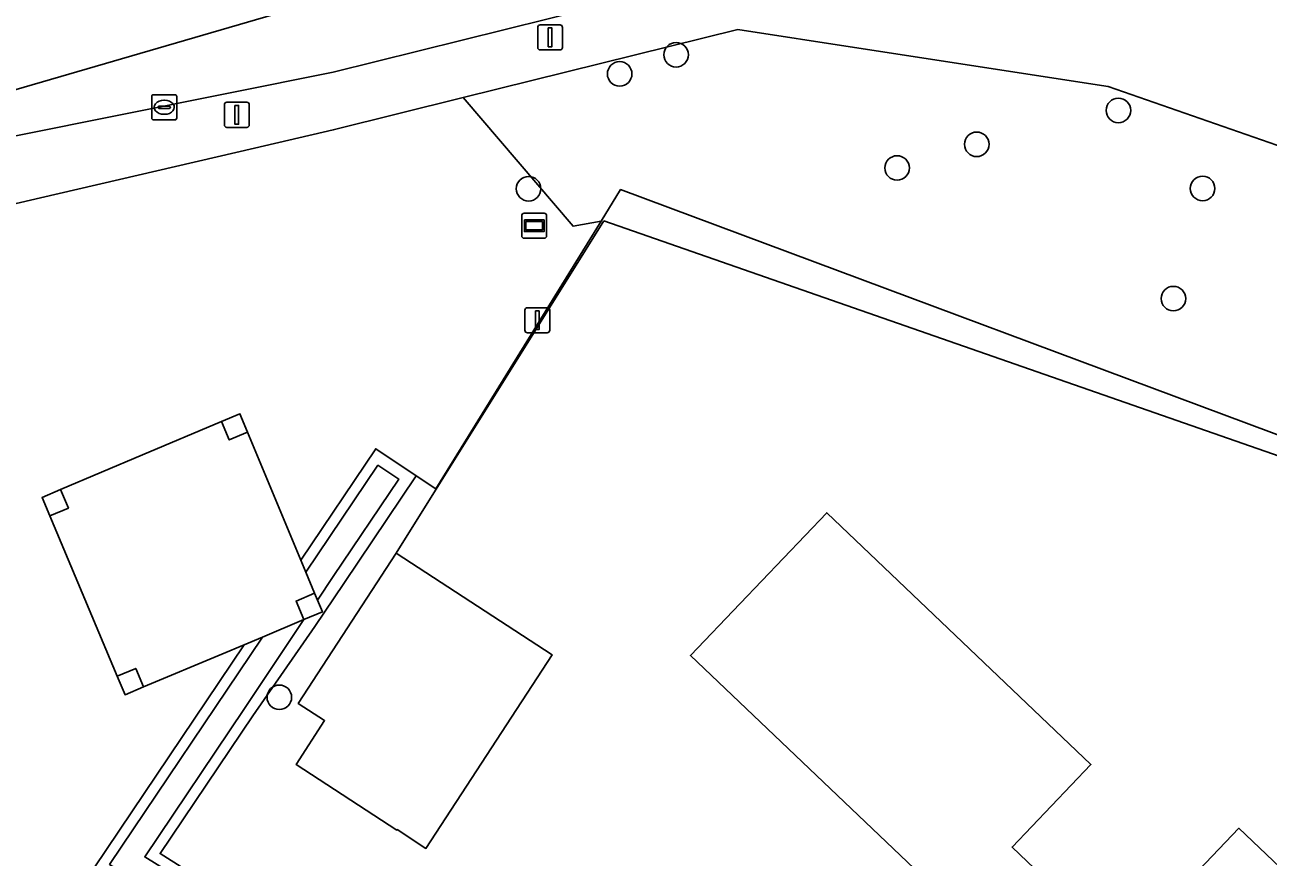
# Model space of a CAD drawing. Extents: x 162879 to 165540, y 384011 to 385181.
# Drawn here: x 164487.71 to 164537.25, y 385021.66 to 385054.85 of the extents above; entities that cross this region are included whole.
import ezdxf

# ---------------------------------------------------------------- set-up
doc = ezdxf.new("R2010")
doc.units = 0
for name, color, linetype in [('IMGEO_Boom', 7, 'Continuous'), ('IMGEO_Erf', 7, 'Continuous'), ('IMGEO_Grasland_overig', 7, 'Continuous'), ('IMGEO_Groenvoorziening', 7, 'Continuous'), ('IMGEO_Hek', 7, 'Continuous'), ('IMGEO_Hoogspanningsmast', 7, 'Continuous'), ('IMGEO_Kolk', 7, 'Continuous'), ('IMGEO_Lichtmast', 7, 'Continuous'), ('IMGEO_Loofbos', 7, 'Continuous'), ('IMGEO_Oever', 7, 'Continuous'), ('IMGEO_Pand', 7, 'Continuous'), ('IMGEO_Rijbaan_regionaal_gesloten', 7, 'Continuous'), ('IMGEO_Verkeersbordpaal', 7, 'Continuous'), ('IMGEO_Verklikker', 7, 'Continuous'), ('IMGEO_Waterloop', 7, 'Continuous')]:
    doc.layers.add(name, color=color, linetype=linetype)

msp = doc.modelspace()

# ---------------------------------------------------------------- linework, layer by layer
at = {"layer": 'IMGEO_Boom'}
for centre in [(164513.661, 385053.654), (164511.411, 385052.893), (164531.286, 385051.436), (164525.641, 385050.084), (164522.468, 385049.141), (164507.781, 385048.313), (164534.64, 385048.323), (164533.479, 385043.932), (164497.849, 385028.035)]:
    msp.add_circle(centre, 0.489, dxfattribs=at)
at = {"layer": 'IMGEO_Erf'}
for points in [[(164556.649, 385010.221), (164569.442, 385023.944), (164571.09, 385026.003), (164511.45, 385048.278), (164510.672, 385047.018), (164504.088, 385036.348), (164503.302, 385036.872), (164500.415, 385032.575), (164499.261, 385030.858), (164496.791, 385027.303), (164493.095, 385021.802), (164494.083, 385021.189), (164500.228, 385017.377), (164501.039, 385016.874), (164516.015, 385007.582), (164536.548, 384994.525), (164536.8, 384994.241), (164536.941, 384993.828), (164536.905, 384993.697), (164537.606, 384993.245), (164538.35, 384994.099), (164550.417, 385007.218), (164552.154, 385005.4)], [(164503.687, 385022.013), (164502.542, 385022.759), (164502.532, 385022.743), (164498.514, 385025.361), (164499.653, 385027.109), (164498.603, 385027.793), (164502.505, 385033.782), (164508.718, 385029.735)]]:
    msp.add_lwpolyline(points, close=True, dxfattribs=at)
msp.add_lwpolyline([(164539.641, 385005.164), (164535.671, 385000.997), (164532.051, 385004.446), (164529.635, 385006.748), (164528.867, 385007.479), (164527.408, 385008.868), (164529.009, 385010.549), (164520.879, 385018.298), (164523.424, 385020.938), (164514.232, 385029.696), (164516.212, 385031.774), (164519.66, 385035.394), (164530.19, 385025.362), (164527.046, 385022.062), (164530.631, 385018.647), (164530.084, 385018.073), (164533.277, 385015.03), (164532.23, 385013.93), (164534.426, 385011.837), (164536.982, 385014.52), (164532.367, 385018.913), (164536.085, 385022.815), (164546.523, 385012.88)], dxfattribs=at)
at = {"layer": 'IMGEO_Grasland_overig'}
msp.add_lwpolyline([(164496.585, 385038.605), (164495.854, 385038.295), (164495.541, 385039.032), (164492.402, 385037.701), (164489.133, 385036.315), (164489.445, 385035.579), (164488.706, 385035.265), (164491.389, 385028.877), (164492.127, 385029.186), (164492.437, 385028.449), (164495.554, 385029.758), (164496.447, 385030.133), (164497.172, 385030.438), (164498.825, 385031.133), (164498.517, 385031.874), (164499.256, 385032.181), (164498.907, 385033.02), (164498.708, 385033.499)], close=True, dxfattribs=at)
at = {"layer": 'IMGEO_Groenvoorziening'}
for points in [[(164578.858, 385053.73), (164576.492, 385062.802), (164574.429, 385062.211), (164573.984, 385064.181), (164575.988, 385064.727), (164575.045, 385068.245), (164574.001, 385072.706), (164573.967, 385072.697), (164568.923, 385071.434), (164547.645, 385065.758), (164521.498, 385058.574), (164511.989, 385055.946), (164500, 385052.962), (164487.353, 385050.424), (164472.741, 385047.491), (164459.287, 385043.823), (164458.052, 385043.486), (164446.975, 385039.966), (164435.781, 385036.198), (164410.359, 385028.217), (164374.033, 385015.61)], [(164474.248, 385044.673), (164488.336, 385047.947), (164496.853, 385049.926), (164500, 385050.658), (164505.179, 385051.946), (164516.123, 385054.667), (164520.937, 385053.922), (164530.872, 385052.385), (164539.133, 385049.521), (164540.765, 385053.879), (164540.569, 385054.091), (164540.282, 385054.289), (164539.935, 385054.545), (164542.158, 385059.545), (164542.383, 385059.649), (164542.689, 385059.746), (164542.934, 385059.767), (164549.908, 385056.893), (164550.106, 385056.966), (164550.324, 385057.092), (164552.288, 385061.284), (164577.774, 385050.857), (164577.954, 385050.923), (164578.825, 385053.121)]]:
    msp.add_lwpolyline(points, dxfattribs=at)
msp.add_lwpolyline([(164539.133, 385049.521), (164530.872, 385052.385), (164520.937, 385053.922), (164516.123, 385054.667), (164505.179, 385051.946), (164509.554, 385046.82), (164510.672, 385047.018), (164511.45, 385048.278), (164571.09, 385026.003), (164571.795, 385026.883), (164571.145, 385027.672), (164570.128, 385028.817), (164569.151, 385030.143), (164568.51, 385031.434), (164567.909, 385032.821), (164567.574, 385034.521), (164567.37, 385036.055), (164567.385, 385037.592), (164564.747, 385038.953)], close=True, dxfattribs=at)
at = {"layer": 'IMGEO_Hek'}
for points in [[(164502.505, 385033.782), (164510.775, 385047.036)], [(164510.775, 385047.036), (164571.09, 385026.003)]]:
    msp.add_lwpolyline(points, dxfattribs=at)
at = {"layer": 'IMGEO_Hoogspanningsmast'}
for points in [[(164496.278, 385039.344), (164495.541, 385039.032), (164495.854, 385038.295), (164496.585, 385038.605)], [(164489.133, 385036.315), (164488.396, 385036.003), (164488.706, 385035.265), (164489.445, 385035.579)], [(164499.367, 385031.912), (164499.256, 385032.181), (164498.517, 385031.874), (164498.825, 385031.133), (164499.563, 385031.442)], [(164491.389, 385028.877), (164491.699, 385028.139), (164492.437, 385028.449), (164492.127, 385029.186)]]:
    msp.add_lwpolyline(points, close=True, dxfattribs=at)
at = {"layer": 'IMGEO_Kolk'}
for p, q in [((164492.762, 385051.134), (164492.762, 385051.986)), ((164492.837, 385052.06), (164493.689, 385052.06)), ((164493.763, 385051.986), (164493.763, 385051.134)), ((164493.021, 385051.554), (164493.021, 385051.566)), ((164493.459, 385051.517), (164493.061, 385051.517)), ((164493.064, 385051.603), (164493.462, 385051.603)), ((164493.25, 385051.84), (164493.275, 385051.84)), ((164493.505, 385051.566), (164493.505, 385051.554)), ((164493.689, 385051.06), (164492.837, 385051.06)), ((164493.273, 385051.28), (164493.248, 385051.28))]:
    msp.add_line(p, q, dxfattribs=at)
for points in [[(164492.762, 385051.134), (164492.762, 385051.986)], [(164492.837, 385052.06), (164493.689, 385052.06)], [(164493.763, 385051.986), (164493.763, 385051.134)], [(164493.689, 385051.06), (164492.837, 385051.06)]]:
    msp.add_lwpolyline(points, dxfattribs=at)
for centre, radius, start, end in [((164492.839, 385051.984), 0.0765, 91.552, 178.448), ((164492.839, 385051.984), 0.0765, 91.552, 178.448), ((164493.687, 385051.984), 0.0765, 1.552, 88.448), ((164493.687, 385051.984), 0.0765, 1.552, 88.448), ((164493.061, 385051.563), 0.0403, 85.8775, 175.7526), ((164493.058, 385051.553), 0.0366, 178.938, 274.7102), ((164493.462, 385051.56), 0.043, 264.8664, 352.4533), ((164493.466, 385051.565), 0.0386, 1.7309, 96.639), ((164492.839, 385051.136), 0.0765, 181.552, 268.448), ((164492.839, 385051.136), 0.0765, 181.552, 268.448), ((164493.687, 385051.136), 0.0765, 271.552, 358.448), ((164493.687, 385051.136), 0.0765, 271.552, 358.448)]:
    msp.add_arc(centre, radius, start, end, dxfattribs=at)
for centre, major_axis, ratio, start_param, end_param in [((164493.249, 385051.56), (-0.387, 0.002), 0.722429, 4.712389, 7.853982), ((164493.274, 385051.56), (-0.39, 0.002), 0.717154, 1.570796, 4.712389)]:
    msp.add_ellipse(centre, major_axis=major_axis, ratio=ratio, start_param=start_param, end_param=end_param, dxfattribs=at)
at = {"layer": 'IMGEO_Lichtmast'}
for p, q in [((164495.658, 385050.861), (164495.658, 385051.661)), ((164495.658, 385051.661), (164495.658, 385050.861)), ((164495.758, 385051.761), (164496.548, 385051.761)), ((164496.548, 385051.761), (164495.758, 385051.761)), ((164496.648, 385051.661), (164496.648, 385050.861)), ((164496.648, 385050.861), (164496.648, 385051.661)), ((164496.548, 385050.761), (164495.758, 385050.761)), ((164495.758, 385050.761), (164496.548, 385050.761)), ((164507.633, 385042.669), (164507.633, 385043.469)), ((164507.633, 385043.469), (164507.633, 385042.669)), ((164507.733, 385043.569), (164508.523, 385043.569)), ((164508.523, 385043.569), (164507.733, 385043.569)), ((164508.623, 385043.469), (164508.623, 385042.669)), ((164508.623, 385042.669), (164508.623, 385043.469)), ((164508.523, 385042.569), (164507.733, 385042.569)), ((164507.733, 385042.569), (164508.523, 385042.569))]:
    msp.add_line(p, q, dxfattribs=at)
for points in [[(164496.078, 385051.636), (164496.228, 385051.636), (164496.228, 385050.886), (164496.078, 385050.886), (164496.078, 385051.636)], [(164508.053, 385043.444), (164508.203, 385043.444), (164508.203, 385042.694), (164508.053, 385042.694), (164508.053, 385043.444)]]:
    msp.add_lwpolyline(points, dxfattribs=at)
for centre, start, end in [((164495.758, 385051.661), 90, 180), ((164495.758, 385051.661), 90, 180), ((164496.548, 385051.661), 0, 90), ((164496.548, 385051.661), 360, 90), ((164495.758, 385050.861), 180, 270), ((164495.758, 385050.861), 180, 270), ((164496.548, 385050.861), 270, 0), ((164496.548, 385050.861), 270, 0), ((164507.733, 385043.469), 90, 180), ((164507.733, 385043.469), 90, 180), ((164508.523, 385043.469), 0, 90), ((164508.523, 385043.469), 360, 90), ((164507.733, 385042.669), 180, 270), ((164507.733, 385042.669), 180, 270), ((164508.523, 385042.669), 270, 0), ((164508.523, 385042.669), 270, 0)]:
    msp.add_arc(centre, 0.1, start, end, dxfattribs=at)
at = {"layer": 'IMGEO_Loofbos'}
msp.add_lwpolyline([(164490.474, 385021.242), (164496.447, 385030.133), (164495.554, 385029.758), (164492.437, 385028.449), (164491.699, 385028.139), (164491.389, 385028.877), (164488.706, 385035.265), (164488.396, 385036.003), (164489.133, 385036.315), (164492.402, 385037.701), (164495.541, 385039.032), (164496.278, 385039.344), (164496.585, 385038.605), (164498.708, 385033.499), (164501.694, 385037.943), (164503.302, 385036.872), (164504.088, 385036.348), (164510.672, 385047.018), (164509.554, 385046.82), (164505.179, 385051.946), (164500, 385050.658), (164496.853, 385049.926), (164488.336, 385047.947), (164474.248, 385044.673)], dxfattribs=at)
at = {"layer": 'IMGEO_Oever'}
for points in [[(164503.302, 385036.872), (164501.694, 385037.943), (164498.708, 385033.499), (164498.907, 385033.02), (164501.775, 385037.288), (164502.607, 385036.734), (164500, 385032.854), (164499.367, 385031.912), (164499.563, 385031.442), (164498.825, 385031.133), (164496.432, 385027.543), (164492.487, 385021.671), (164493.855, 385020.822), (164500, 385017.01), (164500.811, 385016.507), (164515.785, 385007.216), (164527.133, 385000), (164536.17, 384994.171), (164536.344, 384993.976)], [(164536.835, 384993.442), (164536.905, 384993.697), (164536.941, 384993.828), (164536.8, 384994.241), (164536.548, 384994.525), (164516.015, 385007.582), (164501.039, 385016.874), (164500.228, 385017.377), (164494.083, 385021.189), (164493.095, 385021.802), (164496.791, 385027.303), (164499.261, 385030.858), (164500.415, 385032.575), (164503.302, 385036.872)], [(164536.119, 384993.477), (164535.921, 384993.477), (164535.529, 384993.569), (164533.998, 384994.526), (164526.603, 384999.152), (164492.131, 385020.714), (164491.081, 385021.371), (164497.172, 385030.438), (164496.447, 385030.133), (164490.474, 385021.242), (164491.902, 385020.348), (164491.978, 385020.301), (164533.687, 384994.212), (164535.585, 384993.025)]]:
    msp.add_lwpolyline(points, dxfattribs=at)
at = {"layer": 'IMGEO_Pand'}
for points in [[(164519.66, 385035.394), (164516.212, 385031.774), (164514.232, 385029.696), (164523.424, 385020.938), (164528.297, 385016.295), (164528.11, 385016.098), (164539.641, 385005.164), (164543.458, 385009.17), (164543.212, 385009.405), (164546.523, 385012.88), (164536.085, 385022.815), (164532.367, 385018.913), (164536.982, 385014.52), (164534.426, 385011.837), (164532.23, 385013.93), (164533.277, 385015.03), (164530.084, 385018.073), (164530.631, 385018.647), (164527.046, 385022.062), (164530.19, 385025.362)], [(164502.505, 385033.782), (164498.603, 385027.793), (164499.653, 385027.109), (164498.514, 385025.361), (164502.532, 385022.743), (164502.542, 385022.759), (164503.687, 385022.013), (164508.718, 385029.735)]]:
    msp.add_lwpolyline(points, close=True, dxfattribs=at)
at = {"layer": 'IMGEO_Rijbaan_regionaal_gesloten'}
msp.add_lwpolyline([(164374.033, 385015.61), (164410.359, 385028.217), (164435.781, 385036.198), (164446.975, 385039.966), (164458.052, 385043.486), (164459.287, 385043.823), (164473.429, 385048.217), (164512.601, 385059.628), (164553.397, 385070.841), (164571.24, 385075.627), (164573.19, 385076.121), (164572.362, 385079.607), (164557.671, 385075.756), (164519.746, 385065.294), (164485.013, 385055.215), (164446.649, 385043.528), (164412.35, 385032.472), (164374.35, 385019.549)], dxfattribs=at)
msp.add_lwpolyline([(164568.923, 385071.434), (164573.967, 385072.697), (164574.001, 385072.706), (164573.19, 385076.121), (164571.24, 385075.627), (164553.397, 385070.841), (164512.601, 385059.628), (164473.429, 385048.217), (164459.287, 385043.823), (164472.741, 385047.491), (164487.353, 385050.424), (164500, 385052.962), (164511.989, 385055.946), (164521.498, 385058.574), (164547.645, 385065.758)], close=True, dxfattribs=at)
at = {"layer": 'IMGEO_Verkeersbordpaal'}
for p, q in [((164508.244, 385054.848), (164509.034, 385054.848)), ((164509.034, 385054.848), (164508.244, 385054.848)), ((164508.144, 385053.948), (164508.144, 385054.748)), ((164508.144, 385054.748), (164508.144, 385053.948)), ((164509.134, 385054.748), (164509.134, 385053.948)), ((164509.134, 385053.948), (164509.134, 385054.748)), ((164509.034, 385053.848), (164508.244, 385053.848)), ((164508.244, 385053.848), (164509.034, 385053.848))]:
    msp.add_line(p, q, dxfattribs=at)
msp.add_lwpolyline([(164508.564, 385054.723), (164508.714, 385054.723), (164508.714, 385053.973), (164508.564, 385053.973), (164508.564, 385054.723)], dxfattribs=at)
for centre, start, end in [((164508.244, 385054.748), 90, 180), ((164508.244, 385054.748), 90, 180), ((164509.034, 385054.748), 0, 90), ((164509.034, 385054.748), 360, 90), ((164508.244, 385053.948), 180, 270), ((164508.244, 385053.948), 180, 270), ((164509.034, 385053.948), 270, 0), ((164509.034, 385053.948), 270, 0)]:
    msp.add_arc(centre, 0.1, start, end, dxfattribs=at)
at = {"layer": 'IMGEO_Verklikker'}
for p, q in [((164507.511, 385046.439), (164507.511, 385047.239)), ((164507.511, 385047.239), (164507.511, 385046.439)), ((164507.611, 385047.339), (164508.401, 385047.339)), ((164508.401, 385047.339), (164507.611, 385047.339)), ((164508.501, 385047.239), (164508.501, 385046.439)), ((164508.501, 385046.439), (164508.501, 385047.239)), ((164508.401, 385046.339), (164507.611, 385046.339)), ((164507.611, 385046.339), (164508.401, 385046.339))]:
    msp.add_line(p, q, dxfattribs=at)
for points in [[(164507.612, 385047.071), (164508.4, 385047.071), (164508.4, 385046.607), (164507.612, 385046.607), (164507.612, 385047.071)], [(164507.677, 385047.006), (164507.677, 385046.672), (164508.335, 385046.672), (164508.335, 385047.006), (164507.677, 385047.006)]]:
    msp.add_lwpolyline(points, dxfattribs=at)
for centre, start, end in [((164507.611, 385047.239), 90, 180), ((164507.611, 385047.239), 90, 180), ((164508.401, 385047.239), 0, 90), ((164508.401, 385047.239), 360, 90), ((164507.611, 385046.439), 180, 270), ((164507.611, 385046.439), 180, 270), ((164508.401, 385046.439), 270, 0), ((164508.401, 385046.439), 270, 0)]:
    msp.add_arc(centre, 0.1, start, end, dxfattribs=at)
at = {"layer": 'IMGEO_Waterloop'}
msp.add_lwpolyline([(164502.607, 385036.734), (164501.775, 385037.288), (164498.907, 385033.02), (164499.256, 385032.181), (164499.367, 385031.912), (164500, 385032.854)], close=True, dxfattribs=at)
msp.add_lwpolyline([(164515.785, 385007.216), (164500.811, 385016.507), (164500, 385017.01), (164493.855, 385020.822), (164492.487, 385021.671), (164496.432, 385027.543), (164498.825, 385031.133), (164497.172, 385030.438), (164491.081, 385021.371), (164492.131, 385020.714), (164526.603, 384999.152), (164533.998, 384994.526), (164535.529, 384993.569), (164535.921, 384993.477), (164536.119, 384993.477)], dxfattribs=at)

doc.saveas('drawing.dxf')
